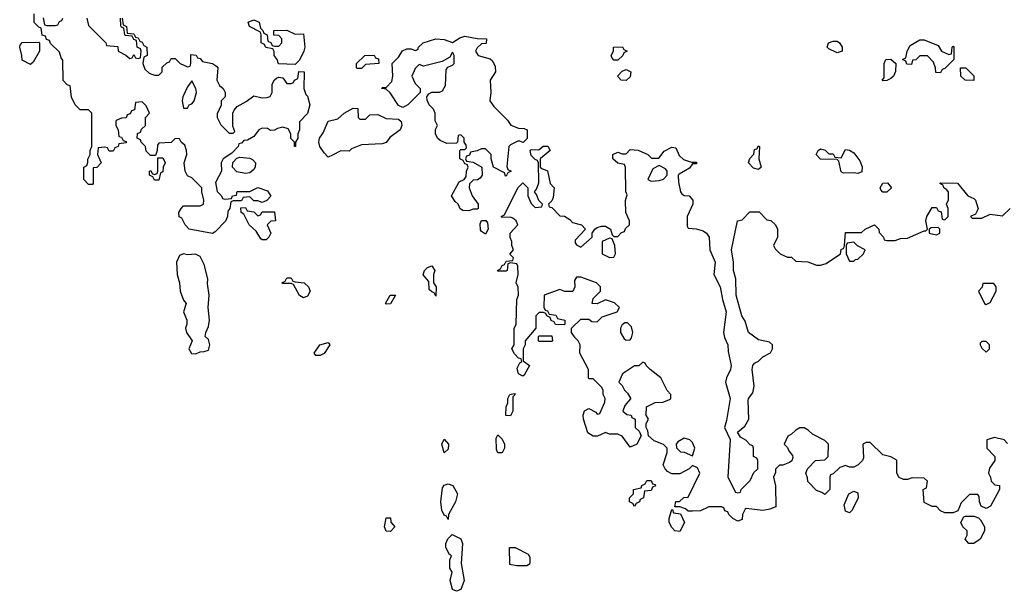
# Model space of a CAD drawing. Header units: inches. Extents: x 2701323 to 2964515, y 494916 to 722124.
# Tile 264 of 656: x 2810458 to 2815218, y 615858 to 618622. Entities that reach past the tile are written whole.
import ezdxf

# ---------------------------------------------------------------- set-up
doc = ezdxf.new("R2010")
doc.units = ezdxf.units.IN
doc.header["$MEASUREMENT"] = 0
doc.layers.add('C8611', color=7, linetype='Continuous')

msp = doc.modelspace()

# ---------------------------------------------------------------- linework, layer by layer
at = {"layer": 'C8611', "color": 2, "elevation": 2}
for points in [[(2810954, 618630), (2810958, 618598), (2810974, 618590), (2810978, 618558), (2811010, 618554), (2811018, 618538), (2811030, 618534), (2811038, 618518), (2811050, 618514), (2811058, 618498), (2811072, 618490), (2811074, 618450), (2811058, 618442), (2811054, 618410), (2811063.6, 618383.6), (2811083.6, 618363.6), (2811110, 618354), (2811130, 618354), (2811146, 618370), (2811147.3, 618392.7), (2811170, 618414), (2811182, 618418), (2811190, 618434), (2811210, 618434), (2811234, 618410), (2811270, 618394), (2811282, 618398), (2811286, 618410), (2811286, 618454), (2811311.6, 618451.6), (2811318, 618438), (2811330, 618434), (2811341, 618421), (2811390, 618411), (2811410, 618398), (2811416, 618390), (2811411, 618330), (2811424.5, 618304.5), (2811442, 618290), (2811452, 618270), (2811452, 618250), (2811432, 618230), (2811431.6, 618208.4), (2811412.7, 618167.3), (2811412, 618150), (2811430, 618114), (2811470, 618074), (2811490, 618074), (2811498, 618082), (2811488, 618108), (2811488, 618170), (2811494.6, 618185.4), (2811510, 618202), (2811553.6, 618226.4), (2811590, 618254), (2811630, 618244.7), (2811654.6, 618245.4), (2811668.4, 618251.6), (2811678, 618270), (2811679, 618310), (2811690, 618332), (2811700.2, 618339.8), (2811710, 618344.7), (2811730, 618342), (2811750, 618314), (2811770, 618314), (2811782, 618318), (2811786, 618330), (2811802, 618338), (2811807.3, 618372.7), (2811834, 618370), (2811831.3, 618290), (2811841, 618261), (2811850, 618252), (2811861, 618210), (2811850, 618168), (2811811.3, 618128.7), (2811811, 618090), (2811802, 618070), (2811802, 618050), (2811792, 618030), (2811791.1, 618008.9), (2811786, 618010), (2811786, 618030), (2811768.4, 618048.4), (2811768, 618070), (2811755.3, 618095.3), (2811730, 618102), (2811703.6, 618096.4), (2811690, 618088), (2811670, 618086), (2811656.4, 618096.4), (2811630, 618098), (2811614, 618090), (2811590, 618058), (2811559.6, 618040.4), (2811542, 618038), (2811530, 618026), (2811518, 618022), (2811514, 618010), (2811483.6, 617976.4), (2811442, 617950), (2811432, 617930), (2811434, 617890), (2811405.4, 617834.6), (2811412, 617792), (2811434, 617770), (2811438, 617758), (2811450, 617754), (2811482, 617758), (2811486, 617770), (2811506, 617774), (2811510, 617792), (2811570, 617792), (2811610, 617811), (2811655.3, 617795.3), (2811671.6, 617768.4), (2811652.7, 617747.3), (2811630, 617738), (2811610, 617746), (2811590, 617746), (2811570, 617766), (2811538, 617762), (2811530, 617746), (2811490, 617746), (2811478, 617742), (2811474, 617710), (2811463.6, 617696.4), (2811462, 617670), (2811452.7, 617647.3), (2811403.6, 617596.4), (2811390, 617588), (2811278, 617610), (2811258, 617630), (2811242, 617662), (2811228.4, 617668.4), (2811228, 617690), (2811238, 617710), (2811250, 617722), (2811330, 617722), (2811346, 617730), (2811348, 617750), (2811338, 617790), (2811338, 617810), (2811290, 617858), (2811270, 617868), (2811257.2, 617890), (2811252.7, 617930), (2811266, 617970), (2811265.2, 617990), (2811256, 618016), (2811238, 618030), (2811230, 618046), (2811210, 618048), (2811190, 618028.7), (2811130, 618026), (2811123.6, 618016.4), (2811122, 617990), (2811114, 617966), (2811090, 617966), (2811070, 617986), (2811066, 618010), (2811046, 618030), (2811042, 618042), (2811026, 618050), (2811027.3, 618072.7), (2811042, 618078), (2811047.3, 618092.7), (2811066, 618110), (2811066, 618150), (2811086, 618170), (2811070, 618206), (2811050, 618226), (2811018, 618222), (2811012.7, 618187.3), (2810998, 618182), (2810992.7, 618167.3), (2810978, 618162), (2810972.7, 618147.3), (2810950, 618146), (2810924.7, 618135.3), (2810922, 618130), (2810922, 618110), (2810934, 618090), (2810938, 618058), (2810950, 618054), (2810958, 618038), (2810972.7, 618032.7), (2810972.7, 618027.3), (2810938, 618022), (2810934, 618010), (2810918, 618002), (2810910, 617986), (2810890, 617986), (2810882, 618002), (2810870, 618006), (2810838, 618002), (2810834, 617970), (2810852, 617930), (2810831.6, 617908.4), (2810814, 617906), (2810814, 617830), (2810810, 617826), (2810790, 617826), (2810768, 617850), (2810768, 617910), (2810782, 617918), (2810788, 617932), (2810788, 617948), (2810798, 617970), (2810798, 617990), (2810806, 618010), (2810806, 618170), (2810790, 618186), (2810750, 618186), (2810726, 618210), (2810708.4, 618248.4), (2810702, 618302), (2810687.3, 618307.3), (2810668.4, 618328.4), (2810667.3, 618427.3), (2810658, 618438), (2810650, 618466), (2810607.3, 618507.3), (2810602, 618522), (2810587.3, 618527.3), (2810582, 618542), (2810567.3, 618547.3), (2810562, 618582), (2810550, 618586), (2810528.4, 618608.4), (2810528, 618650)], [(2810571.6, 618631.6), (2810578, 618598), (2810590, 618594), (2810630, 618594), (2810642, 618598), (2810650, 618614), (2810662, 618618), (2810666, 618630)], [(2810782, 618630), (2810790, 618594), (2810874, 618510), (2810878, 618498), (2810932.7, 618492.7), (2810934, 618470), (2810971.6, 618451.6), (2810990, 618434), (2811002, 618438), (2811010, 618454), (2811018, 618438), (2811030, 618434), (2811042, 618438), (2811046, 618470), (2811042, 618482), (2811026, 618490), (2811022, 618522), (2811010, 618526), (2811002, 618542), (2810970, 618546), (2810966, 618550), (2810962, 618582), (2810950, 618586), (2810947.3, 618592.7), (2810946, 618630)], [(2815232.9, 616572.9), (2815218, 616590), (2815170, 616602), (2815134, 616590), (2815134, 616550), (2815172, 616510), (2815172, 616490), (2815146.4, 616453.6), (2815142, 616430), (2815152, 616410), (2815154, 616390), (2815172.7, 616372.7), (2815194, 616370), (2815194, 616350), (2815152, 616270), (2815130, 616258), (2815106, 616270), (2815098, 616290), (2815096.4, 616316.4), (2815090, 616326), (2815050, 616326), (2815010, 616286), (2814992.7, 616247.3), (2814970, 616238), (2814930, 616238), (2814910, 616248), (2814890, 616268), (2814870, 616268), (2814830, 616288), (2814826, 616350), (2814842, 616358), (2814846, 616390), (2814830, 616406), (2814772.7, 616407.3), (2814750, 616398), (2814730, 616398), (2814710, 616408), (2814698, 616430), (2814698, 616490), (2814694.6, 616494.6), (2814670, 616508.7), (2814630, 616518), (2814570, 616578), (2814550, 616578), (2814534, 616570), (2814536.9, 616503.1), (2814532, 616490), (2814511.1, 616468.9), (2814490, 616458), (2814470, 616458), (2814450, 616466), (2814423.6, 616456.4), (2814390, 616426), (2814378, 616422), (2814374, 616410), (2814374, 616350), (2814350, 616326), (2814336.4, 616336.4), (2814310, 616346), (2814268.9, 616388.9), (2814267.3, 616407.3), (2814258, 616430), (2814266, 616450), (2814306, 616490), (2814350, 616494), (2814366, 616510), (2814368, 616570), (2814350, 616588), (2814290, 616618), (2814270, 616638), (2814250, 616648), (2814230, 616648), (2814210, 616638), (2814190, 616618), (2814171.6, 616608.4), (2814154, 616570), (2814170, 616554), (2814176.9, 616536.9), (2814194.4, 616514.4), (2814195.3, 616504.7), (2814191, 616489), (2814179.8, 616480.2), (2814148, 616468), (2814132, 616468), (2814112, 616448), (2814112, 616432), (2814102, 616410), (2814111.6, 616368.4), (2814112.7, 616267.3), (2814084.7, 616255.3), (2814050, 616249), (2813970, 616258), (2813964.7, 616255.3), (2813952, 616230), (2813950, 616206), (2813930, 616198), (2813906, 616210), (2813886, 616230), (2813882, 616242), (2813867.3, 616247.3), (2813862, 616262), (2813850, 616266), (2813790, 616266), (2813750, 616248), (2813710, 616246), (2813690, 616246), (2813676.4, 616256.4), (2813650, 616266), (2813626, 616266), (2813630, 616292), (2813647.3, 616292.7), (2813668.7, 616311.3), (2813690, 616314), (2813746, 616430), (2813734.6, 616454.6), (2813710, 616466), (2813694, 616450), (2813650, 616426), (2813610, 616426), (2813590, 616438), (2813578, 616450), (2813568.7, 616470), (2813588, 616530), (2813588, 616550), (2813570, 616568), (2813525.2, 616585.2), (2813498, 616610), (2813494.6, 616634.6), (2813486, 616650), (2813486, 616670), (2813498, 616690), (2813486, 616710), (2813488, 616750), (2813530, 616771.3), (2813567.3, 616772.7), (2813596.4, 616783.6), (2813606, 616790), (2813606, 616810), (2813588.4, 616828.4), (2813558, 616890), (2813506, 616930), (2813486, 616950), (2813482, 616962), (2813470, 616966), (2813451.6, 616948.4), (2813430, 616948), (2813372, 616910), (2813354, 616870), (2813370, 616854), (2813382, 616830), (2813396.9, 616816.9), (2813411.6, 616791.6), (2813411.6, 616788.4), (2813383.6, 616756.4), (2813374, 616730), (2813392.7, 616712.7), (2813414, 616710), (2813418, 616698), (2813434, 616690), (2813434, 616650), (2813452.7, 616632.7), (2813462, 616610), (2813442, 616570), (2813410, 616555.3), (2813370, 616608), (2813350, 616618), (2813310, 616618), (2813290, 616626), (2813251.1, 616608.9), (2813230, 616608.7), (2813204, 616624), (2813184, 616690), (2813182, 616710), (2813188.4, 616731.6), (2813210, 616742), (2813243.6, 616723.6), (2813250, 616714), (2813262, 616718), (2813287.3, 616772.7), (2813288, 616790), (2813278, 616810), (2813278, 616830), (2813270, 616846), (2813230, 616886), (2813210, 616886), (2813208, 616890), (2813208, 616930), (2813166, 617010), (2813168, 617050), (2813158, 617070), (2813143.1, 617083.1), (2813126, 617110), (2813126, 617130), (2813170, 617174), (2813210, 617174), (2813223.6, 617163.6), (2813250, 617162), (2813274.6, 617185.4), (2813346, 617210), (2813358, 617230), (2813333.6, 617253.6), (2813290, 617268), (2813250, 617248), (2813226, 617250), (2813230, 617274), (2813266, 617310), (2813266, 617330), (2813246, 617350), (2813170, 617378), (2813150, 617378), (2813139.6, 617360.4), (2813142, 617330), (2813132.7, 617307.3), (2813092.7, 617307.3), (2813070, 617318), (2812994, 617290), (2812992.7, 617232.7), (2812998, 617218), (2813010, 617214), (2813018, 617198), (2813050, 617194), (2813058, 617178), (2813094, 617170), (2813094, 617150), (2813090, 617146), (2813048.4, 617148.4), (2813042, 617162), (2813027.3, 617167.3), (2813022, 617182), (2813006, 617190), (2813002, 617202), (2812990, 617206), (2812970, 617206), (2812954, 617190), (2812954, 617130), (2812902, 617070), (2812902, 617050), (2812892, 617030), (2812892.7, 616972.7), (2812922, 616950), (2812896.9, 616903.1), (2812890, 616898), (2812869.1, 616909.1), (2812863.1, 616936.9), (2812876.4, 616963.6), (2812886, 616970), (2812882, 616982), (2812870, 616986), (2812850, 617006), (2812838, 617030), (2812848, 617050), (2812848.4, 617128.4), (2812858, 617150), (2812862, 617270), (2812868.7, 617290), (2812868.4, 617328.4), (2812858, 617350), (2812868, 617390), (2812866, 617430), (2812862, 617442), (2812830, 617446), (2812818, 617442), (2812814, 617410), (2812810, 617406), (2812770, 617406), (2812768, 617410), (2812782, 617418), (2812790, 617434), (2812802, 617438), (2812810, 617454), (2812842, 617458), (2812846, 617470), (2812828, 617488), (2812846, 617510), (2812838, 617530), (2812838, 617550), (2812828.9, 617568.9), (2812828.7, 617590), (2812866, 617630), (2812858, 617650), (2812842, 617662), (2812830, 617668), (2812790, 617666), (2812786, 617670), (2812802, 617678), (2812866, 617810), (2812890, 617834), (2812914, 617810), (2812914, 617770), (2812930, 617734), (2812950, 617714), (2812982, 617718), (2812986, 617730), (2812967.3, 617747.3), (2812956.4, 617776.4), (2812946, 617790), (2812956.4, 617803.6), (2812967.3, 617832.7), (2812966, 617930), (2812962, 617942), (2812950, 617946), (2812930, 617966), (2812926, 617990), (2812930, 617994), (2812967.3, 617992.7), (2812988.4, 618011.6), (2813010.9, 618010.9), (2813022, 617990), (2812974, 617950), (2812974, 617910), (2812982, 617902), (2813010, 617892), (2813022, 617830), (2813042, 617810), (2813036.9, 617763.1), (2813030, 617746), (2813014, 617730), (2813018, 617718), (2813030, 617714), (2813070, 617674), (2813091.6, 617671.6), (2813116.9, 617656.9), (2813130, 617642), (2813174, 617630), (2813194, 617610), (2813143.6, 617556.4), (2813143.6, 617543.6), (2813150, 617534), (2813170, 617522), (2813226, 617570), (2813226, 617590), (2813238, 617610), (2813250, 617618), (2813270, 617624.7), (2813290, 617624.7), (2813314, 617610), (2813322, 617582), (2813330, 617574), (2813350, 617574), (2813367.3, 617592.7), (2813382, 617598), (2813387.3, 617612.7), (2813406, 617630), (2813406, 617650), (2813388, 617690), (2813387.3, 617747.3), (2813395.3, 617775.3), (2813388, 617790), (2813387.3, 617907.3), (2813382, 617922), (2813350, 617928), (2813326, 617950), (2813326, 617970), (2813350, 617982), (2813370, 617974), (2813390, 617974), (2813410, 617994), (2813448.4, 617991.6), (2813494, 617970), (2813512.7, 617952.7), (2813547.3, 617952.7), (2813573.6, 617986.4), (2813610, 618006), (2813630, 618002), (2813646.4, 617966.4), (2813666.4, 617946.4), (2813706, 617934), (2813730, 617934), (2813730, 617926), (2813710, 617926), (2813695.3, 617904.7), (2813645.4, 617874.6), (2813642, 617870), (2813643.6, 617836.4), (2813652, 617790), (2813659.6, 617779.6), (2813670, 617772), (2813694, 617770), (2813712, 617750), (2813712, 617730), (2813684.7, 617670), (2813684.7, 617624.7), (2813690, 617614), (2813728.7, 617611.3), (2813762, 617602), (2813778, 617590), (2813790.8, 617570), (2813794, 617510), (2813820.7, 617450), (2813814, 617390), (2813843.8, 617330), (2813854.9, 617270), (2813874, 617210), (2813861, 617110), (2813864.7, 617084.7), (2813881, 617050), (2813882.8, 617017.2), (2813897.3, 616950), (2813894.8, 616930), (2813874.8, 616890), (2813870.8, 616870), (2813893.4, 616790), (2813875.3, 616684.7), (2813864.7, 616650), (2813892, 616592), (2813882, 616410), (2813918, 616338), (2813930, 616334), (2813942, 616338), (2813946, 616350), (2813990, 616394), (2814007.3, 616432.7), (2814026, 616450), (2814026, 616490), (2814022, 616502), (2814006, 616510), (2814006, 616550), (2814002, 616562), (2813990, 616566), (2813968.4, 616588.4), (2813943.1, 616603.1), (2813928, 616628), (2813963.7, 616656.3), (2813982.7, 616690), (2813980.2, 616779.8), (2813982, 616790), (2814002, 616818), (2814009.1, 616850.9), (2813999, 616930), (2814002, 616950), (2814010, 616962), (2814030, 616971.3), (2814050, 616991.3), (2814088.4, 617011.6), (2814098, 617030), (2814098, 617050), (2814083.1, 617063.1), (2814030, 617074), (2813982, 617110), (2813964.7, 617164.7), (2813949, 617190), (2813922, 617290), (2813919.5, 617370), (2813909.6, 617410), (2813909.6, 617450), (2813899.6, 617510), (2813928.7, 617650), (2813950, 617654), (2813987.3, 617692.7), (2814032.7, 617692.7), (2814070, 617654), (2814090, 617652), (2814112, 617630), (2814122, 617610), (2814122, 617570), (2814102, 617530), (2814110, 617514), (2814134, 617490), (2814170, 617474), (2814190, 617474), (2814210, 617454), (2814268.7, 617451.3), (2814310, 617436), (2814330, 617436), (2814356.5, 617443.5), (2814426, 617490), (2814428.7, 617511.3), (2814442, 617518), (2814446, 617530), (2814450, 617594), (2814527.3, 617592.7), (2814546, 617610), (2814590, 617631), (2814612, 617610), (2814612.7, 617592.7), (2814634, 617570), (2814638, 617558), (2814650, 617554), (2814690, 617554), (2814716.4, 617563.6), (2814750, 617566), (2814830, 617602), (2814838, 617602), (2814846, 617610), (2814839, 617650), (2814844, 617670), (2814870, 617714), (2814890, 617714), (2814898, 617698), (2814912.7, 617692.7), (2814918, 617658), (2814930, 617654), (2814946, 617670), (2814946, 617710), (2814938, 617730), (2814948.4, 617751.6), (2814948.4, 617788.4), (2814940.4, 617800.4), (2814926, 617810), (2814922, 617822), (2814906, 617830), (2814910, 617834), (2814991.1, 617831.1), (2815042, 617770), (2815070, 617758), (2815078, 617750), (2815091.6, 617708.4), (2815078, 617682), (2815054, 617670), (2815062, 617662), (2815110, 617662), (2815150, 617682), (2815210, 617674), (2815246, 617710)]]:
    msp.add_lwpolyline(points, dxfattribs=at)
at = {"layer": 'C8611', "color": 2}
for points, elevation in [([(2811690, 618494), (2811710, 618494), (2811726, 618510), (2811726, 618530), (2811710, 618546), (2811687.3, 618547.3), (2811686, 618570), (2811750, 618571.3), (2811790, 618552), (2811830, 618554), (2811836, 618490), (2811831, 618470), (2811810, 618426), (2811790, 618406), (2811708.9, 618408.9), (2811702, 618430), (2811688.7, 618450), (2811688, 618468), (2811682, 618482), (2811648.4, 618488.4), (2811642, 618502), (2811626, 618510), (2811626, 618550), (2811622, 618562), (2811568.9, 618588.9), (2811562, 618610), (2811590, 618621), (2811616, 618610), (2811622, 618582), (2811634, 618570), (2811638, 618558), (2811654, 618550), (2811658, 618518), (2811672.7, 618512.7), (2811678, 618498)], 2), ([(2812892, 618028), (2812875.3, 618035.3), (2812865.4, 618034.6), (2812830, 618018), (2812822, 618010), (2812812.7, 617912.7), (2812818, 617898), (2812834, 617890), (2812818, 617882), (2812810, 617866), (2812806, 617866), (2812802, 617882), (2812748.9, 617908.9), (2812738, 617950), (2812738, 617970), (2812710, 617998), (2812690, 617998), (2812670, 617988), (2812638, 617982), (2812632.7, 617967.3), (2812618, 617962), (2812614, 617950), (2812618, 617938), (2812650, 617934), (2812692, 617910), (2812694, 617870), (2812683.6, 617856.4), (2812671.6, 617848.4), (2812650, 617846), (2812632, 617828), (2812631.3, 617810), (2812644.7, 617770), (2812674, 617730), (2812674, 617710), (2812670, 617706), (2812650, 617706), (2812630, 617698), (2812600.4, 617700.4), (2812588, 617708), (2812578, 617730), (2812563.1, 617743.1), (2812546, 617770), (2812582, 617838), (2812606, 617850), (2812616.4, 617863.6), (2812618, 617890), (2812626, 617910), (2812622, 617922), (2812610, 617926), (2812602, 617942), (2812586, 617950), (2812586, 617990), (2812590, 617994), (2812610, 617994), (2812618, 618002), (2812616.4, 618016.4), (2812606, 618030), (2812606, 618050), (2812590, 618066), (2812578, 618062), (2812574, 618030), (2812570, 618026), (2812523.1, 618023.1), (2812490, 618038), (2812478, 618050), (2812468.7, 618070), (2812468.7, 618091.3), (2812478, 618110), (2812467.3, 618132.7), (2812466, 618170), (2812458, 618190), (2812438, 618210), (2812427.3, 618232.7), (2812426, 618250), (2812436.4, 618263.6), (2812450, 618272), (2812487.3, 618272.7), (2812502, 618278), (2812516.4, 618303.6), (2812520.4, 618379.6), (2812527.3, 618392.7), (2812550, 618402), (2812558, 618410), (2812558, 618450), (2812550, 618466), (2812538, 618442), (2812499.6, 618420.4), (2812410, 618398), (2812390, 618406), (2812370, 618386), (2812354, 618350), (2812370, 618314), (2812394, 618290), (2812394, 618270), (2812334, 618210), (2812310, 618198), (2812290, 618208), (2812248.4, 618268.4), (2812230, 618286), (2812208, 618290), (2812210, 618294), (2812230, 618294), (2812256.5, 618323.5), (2812261.2, 618350), (2812258, 618410), (2812290, 618442), (2812308.9, 618471.1), (2812330, 618482), (2812350, 618482), (2812370, 618474), (2812382, 618478), (2812386, 618490), (2812408, 618510), (2812470, 618530.5), (2812510, 618526.8), (2812550, 618512), (2812585.6, 618534.4), (2812610, 618542.8), (2812670, 618530.8), (2812714, 618530), (2812712.7, 618507.3), (2812690, 618506), (2812670, 618486), (2812662, 618470), (2812674, 618450), (2812732.7, 618432.7), (2812743.6, 618423.6), (2812756.9, 618396.9), (2812758, 618370), (2812732, 618330), (2812736, 618270), (2812731.3, 618230), (2812750, 618202), (2812816.9, 618136.9), (2812831.6, 618111.6), (2812870, 618098), (2812896.9, 618096.9), (2812912, 618090), (2812911.6, 618048.4)], 2), ([(2814410, 618462), (2814370, 618482), (2814362, 618490), (2814368, 618510), (2814390, 618518), (2814410, 618518), (2814422, 618510), (2814434, 618490), (2814434, 618470), (2814430, 618468)], 2), ([(2814950, 618454), (2814962, 618458), (2814966, 618490), (2814970, 618494), (2814974, 618490), (2814974, 618430), (2814930, 618386), (2814918, 618382), (2814910, 618366), (2814887.3, 618367.3), (2814886, 618390), (2814876.4, 618416.4), (2814847.3, 618447.3), (2814810, 618448), (2814790, 618428), (2814774, 618426), (2814770, 618406), (2814747.3, 618407.3), (2814742, 618422), (2814726, 618430), (2814742, 618438), (2814748, 618470), (2814763.1, 618496.9), (2814810, 618524.7), (2814830, 618524.7), (2814898, 618498), (2814914, 618470)], 2), ([(2810510, 618406), (2810470, 618426), (2810468.7, 618450), (2810458, 618490), (2810460.4, 618499.6), (2810470, 618512), (2810550, 618514), (2810554, 618510), (2810554, 618470), (2810523.6, 618416.4)], 2), ([(2813330, 618426), (2813320.4, 618440.4), (2813318, 618450), (2813328, 618470), (2813328, 618490), (2813371.6, 618491.6), (2813378, 618478), (2813394, 618470), (2813378, 618462), (2813374, 618450), (2813350, 618426)], 2), ([(2812090, 618386), (2812086, 618390), (2812086, 618410), (2812126, 618450), (2812171.6, 618451.6), (2812178, 618438), (2812192.7, 618432.7), (2812194, 618410), (2812130, 618406), (2812110, 618386)], 2), ([(2814630, 618326), (2814628, 618330), (2814638, 618342), (2814638, 618410), (2814646, 618430), (2814670, 618432), (2814694, 618410), (2814692.7, 618372.7), (2814682, 618350), (2814670, 618338), (2814650, 618328)], 2), ([(2813390, 618328), (2813366, 618330), (2813348, 618350), (2813370, 618374), (2813390, 618382), (2813412, 618370), (2813410, 618346)], 2), ([(2815070, 618328), (2815028, 618330), (2815008, 618350), (2815006, 618390), (2815032, 618390), (2815070.9, 618350.9)], 2), ([(2811290, 618326), (2811270, 618298), (2811246.8, 618250), (2811242.8, 618230), (2811250, 618194), (2811270, 618194), (2811278, 618210), (2811290, 618216), (2811301.2, 618230), (2811313.2, 618270), (2811309, 618289)], 2), ([(2812102, 618142), (2812130, 618142), (2812150, 618162), (2812190, 618164.7), (2812230, 618144.7), (2812290, 618142), (2812302, 618130), (2812304.7, 618110), (2812298, 618090), (2812246.8, 618053.2), (2812230, 618028.7), (2812210, 618022), (2812110, 618018), (2812062, 617998), (2812050, 617986), (2812010, 617988), (2811970, 617968), (2811950, 617958), (2811930, 617978), (2811909.6, 618009.6), (2811903.7, 618030), (2811906.6, 618050), (2811924.8, 618075.2), (2811950, 618131.3), (2811996.4, 618143.6), (2812026, 618170), (2812070, 618194), (2812092.7, 618192.7), (2812094, 618150)], 2), ([(2814030, 617898), (2814005.2, 617905.2), (2813982, 617930), (2813988.4, 617951.6), (2814007.3, 617972.7), (2814010, 617994), (2814022, 617998), (2814030, 618012), (2814034, 618010), (2814031.3, 617950), (2814042, 617910)], 2), ([(2814370, 617974), (2814390, 617974), (2814398, 617958), (2814430, 617954), (2814450, 617994), (2814470, 617992), (2814490, 617978), (2814519.8, 617939.8), (2814531.1, 617911.1), (2814530, 617886), (2814510, 617878), (2814490, 617882), (2814440.4, 617880.4), (2814430, 617886), (2814418, 617938), (2814410, 617946), (2814330, 617948.7), (2814308.9, 617971.1), (2814318, 617990), (2814330, 617998), (2814351.6, 617991.6)], 2), ([(2811110, 617846), (2811102, 617862), (2811086, 617870), (2811086, 617890), (2811092.7, 617892.7), (2811098, 617878), (2811110, 617874), (2811122, 617878), (2811126, 617890), (2811126, 617954), (2811150, 617954), (2811162, 617930), (2811152, 617910), (2811150, 617886), (2811138, 617882), (2811130, 617846)], 2), ([(2811550, 617879), (2811507.3, 617887.3), (2811486, 617910), (2811488.4, 617931.6), (2811507.3, 617952.7), (2811522, 617958), (2811570, 617952), (2811585.4, 617945.4), (2811598, 617930), (2811596, 617910), (2811590, 617898), (2811570, 617882)], 2), ([(2813550, 617918), (2813519.6, 617900.4), (2813494, 617850), (2813510, 617842), (2813550, 617844.7), (2813570, 617852), (2813588, 617870), (2813588, 617890), (2813580.4, 617900.4)], 2), ([(2814630, 617788), (2814620.4, 617800.4), (2814618, 617810), (2814630, 617832), (2814652.7, 617832.7), (2814672, 617810), (2814650, 617788.7)], 2), ([(2811610, 617674), (2811622, 617678), (2811630, 617694), (2811690, 617694), (2811694, 617650), (2811672.7, 617647.3), (2811654, 617630), (2811672, 617590), (2811662, 617570), (2811650, 617558), (2811630, 617558), (2811623.1, 617563.1), (2811600.4, 617600.4), (2811568, 617630), (2811542, 617682), (2811528, 617690), (2811527.3, 617712.7), (2811550, 617714), (2811558, 617698), (2811590, 617694)], 2), ([(2812710, 617586), (2812690, 617598), (2812686, 617606), (2812684, 617636), (2812690, 617652), (2812711.6, 617651.6), (2812719.6, 617639.6), (2812722, 617610)], 2), ([(2814898, 617618), (2814864.7, 617615.3), (2814854, 617610), (2814854, 617590), (2814890, 617582), (2814906, 617590), (2814906, 617610)], 2), ([(2813310, 617566), (2813274, 617550), (2813274, 617490), (2813310, 617472), (2813330, 617474), (2813338, 617490), (2813335.3, 617530), (2813322, 617562)], 2), ([(2814490, 617546), (2814458, 617542), (2814454, 617530), (2814454, 617490), (2814470, 617454), (2814490, 617454), (2814498, 617462), (2814510, 617464.7), (2814538, 617490), (2814546, 617510), (2814508.4, 617528.4)], 2), ([(2811250, 617489.4), (2811230, 617482.7), (2811215.3, 617450), (2811219.1, 617390), (2811230.4, 617350), (2811234, 617310), (2811250, 617266.8), (2811262, 617250), (2811250.6, 617210), (2811265.5, 617170), (2811265.5, 617150), (2811259.3, 617130), (2811264.4, 617110), (2811292, 617070), (2811275.5, 617030), (2811288.8, 617008.8), (2811310, 617006.7), (2811330, 617016.3), (2811350, 617017.1), (2811370, 617024.4), (2811378, 617050), (2811370, 617075.3), (2811355.3, 617090), (2811357.2, 617110), (2811370, 617138), (2811376.4, 617170), (2811369, 617230), (2811373.7, 617290), (2811365.4, 617345.4), (2811367.3, 617370), (2811350, 617438), (2811330, 617478), (2811308.4, 617488.4), (2811270, 617485.2)], 6), ([(2812470, 617286), (2812462, 617302), (2812450, 617306), (2812438, 617318), (2812436.4, 617356.4), (2812408, 617388), (2812415.3, 617410), (2812430, 617424.7), (2812450, 617432), (2812464.7, 617410), (2812458, 617390), (2812458, 617350), (2812471, 617330)], 2), ([(2811830, 617278), (2811810, 617288), (2811782, 617342), (2811770, 617346), (2811730, 617346), (2811726, 617350), (2811742, 617358), (2811750, 617374), (2811770, 617374), (2811778, 617358), (2811790, 617354), (2811834, 617350), (2811854, 617330), (2811862, 617310), (2811850, 617286)], 2), ([(2815167.3, 617347.3), (2815114, 617346), (2815111.6, 617328.4), (2815094, 617310), (2815122, 617250), (2815130, 617244.7), (2815150, 617254), (2815178, 617310), (2815178, 617330)], 2), ([(2812230, 617246), (2812226, 617250), (2812249, 617290), (2812274, 617290), (2812250, 617248.7)], 2), ([(2813396.4, 617156.4), (2813383.6, 617156.4), (2813370, 617146), (2813362, 617130), (2813362, 617110), (2813379.6, 617079.6), (2813390, 617072), (2813410, 617074), (2813416.4, 617083.6), (2813422, 617110), (2813416.4, 617136.4)], 2), ([(2812970, 617066), (2812966, 617070), (2812966, 617090), (2812970, 617094), (2813030, 617094), (2813034, 617070), (2813030, 617066)], 2), ([(2811890, 616998), (2811882, 617010), (2811909.6, 617050.4), (2811950, 617062), (2811958, 617050), (2811930, 617008.7), (2811910, 616999)], 2), ([(2815130, 617066), (2815110, 617066), (2815102, 617058), (2815102, 617050), (2815110, 617034), (2815130, 617014), (2815146, 617030), (2815146, 617050)], 2), ([(2812830, 616706), (2812808.4, 616708.4), (2812809, 616750), (2812818, 616770), (2812818, 616790), (2812828, 616810), (2812850, 616814), (2812854, 616810), (2812842, 616798), (2812842, 616730)], 2), ([(2812770, 616528), (2812763.1, 616543.1), (2812762, 616598), (2812770, 616614), (2812790, 616594), (2812802, 616570), (2812802, 616550), (2812790, 616528)], 2), ([(2812510, 616528), (2812498, 616570), (2812510, 616594), (2812531, 616570), (2812530, 616546)], 2), ([(2813670, 616599), (2813639.6, 616580.4), (2813632, 616570), (2813632.7, 616552.7), (2813652, 616532), (2813671.1, 616531.1), (2813710, 616514), (2813722, 616550), (2813710, 616578), (2813698, 616590)], 2), ([(2812530, 616206), (2812522, 616222), (2812510, 616226), (2812498, 616250), (2812494, 616290), (2812502, 616358), (2812510, 616372), (2812530, 616378), (2812552, 616370), (2812574.8, 616330), (2812564.7, 616290), (2812531.3, 616230)], 2), ([(2813430, 616268), (2813422, 616282), (2813406, 616290), (2813406, 616310), (2813426, 616330), (2813426, 616350), (2813462, 616358), (2813466, 616370), (2813482, 616378), (2813490, 616394), (2813510, 616394), (2813518, 616378), (2813530, 616374), (2813531.6, 616368.4), (2813518, 616362), (2813510, 616346), (2813478, 616342), (2813474, 616310), (2813458, 616302), (2813454, 616290), (2813438, 616282)], 2), ([(2814470, 616238), (2814450, 616246), (2814443.1, 616276.9), (2814466, 616330), (2814490, 616342), (2814510, 616334), (2814512, 616310), (2814482, 616250)], 2), ([(2813650, 616148), (2813626, 616150), (2813610, 616166), (2813598, 616190), (2813598, 616210), (2813610, 616254), (2813614, 616254), (2813618, 616238), (2813652.7, 616232.7), (2813671.6, 616191.6)], 2), ([(2812250, 616148), (2812229.2, 616149.2), (2812222, 616170), (2812230, 616214), (2812250, 616214), (2812252.7, 616192.7), (2812271.3, 616170)], 2), ([(2815070, 616088.7), (2815046, 616090), (2815028, 616110), (2815038, 616130), (2815038, 616150), (2815018, 616170), (2815008, 616190), (2815022, 616218), (2815030, 616222), (2815070, 616222), (2815092.7, 616212.7), (2815103.6, 616203.6), (2815122, 616170), (2815122, 616150), (2815102, 616110)], 2), ([(2812570, 615858), (2812550, 615866), (2812539, 615910), (2812548, 615950), (2812538, 615970), (2812538, 616010), (2812546, 616030), (2812536.4, 616036.4), (2812518, 616070), (2812518, 616090), (2812528, 616112), (2812548, 616132), (2812590, 616111.3), (2812598, 616090), (2812592.7, 615992.7), (2812606, 615910), (2812590, 615866)], 2), ([(2812862, 615982), (2812827.3, 615987.3), (2812826, 616070), (2812854, 616070), (2812916.9, 616036.9), (2812923.6, 616023.6), (2812923.6, 615996.4), (2812922, 615990), (2812910, 615982)], 2)]:
    msp.add_lwpolyline(points, close=True, dxfattribs=dict(at, elevation=elevation))

doc.saveas('drawing.dxf')
